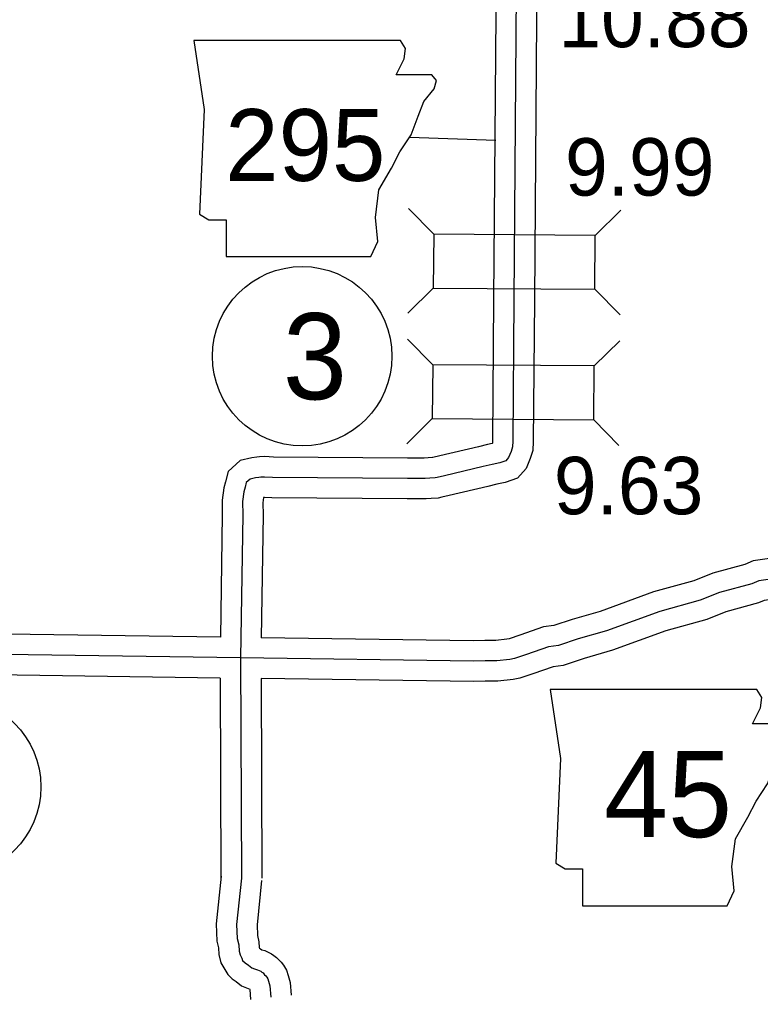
# Model space of a CAD drawing. Extents: x -83719 to 153526, y -11835 to 11446.
# Drawn here: x 8064.4 to 8246.1, y -977.8 to -738.8 of the extents above; entities that cross this region are included whole.
import ezdxf

# ---------------------------------------------------------------- set-up
doc = ezdxf.new("R2010")
doc.units = 0
for name, color, linetype in [('Level 10', 7, 'Continuous'), ('Level 11', 7, 'Continuous'), ('Level 20', 7, 'Continuous'), ('Level 21', 7, 'Continuous'), ('Level 25', 7, 'Continuous'), ('Level 27', 7, 'Continuous'), ('Level 58', 7, 'Continuous'), ('Level 59', 7, 'Continuous')]:
    doc.layers.add(name, color=color, linetype=linetype)

msp = doc.modelspace()

# ---------------------------------------------------------------- linework, layer by layer
at = {"layer": 'Level 10'}
for points in [[(8255.11, -869.97), (8244.28, -871.5), (8242.29, -872.37), (8234.43, -874.52), (8229.73, -876.41), (8219.85, -879.13), (8206.75, -883.92), (8199.89, -885.86), (8195.43, -887.34), (8192.89, -887.69), (8187.05, -889.74), (8184.46, -890.61), (8183.86, -890.74), (8181.19, -891.02), (8178.5, -891), (8175.71, -891.08), (8123.67, -890.38)], [(8256.51, -879.87), (8247.03, -881.21), (8245.62, -881.83), (8237.62, -884.01), (8232.93, -885.9), (8222.9, -888.66), (8209.83, -893.44), (8202.83, -895.43), (8197.7, -897.12), (8195.25, -897.46), (8190.3, -899.19), (8187.09, -900.27), (8185.43, -900.62), (8181.69, -901.03), (8178.59, -901), (8175.78, -901.08), (8123.62, -900.38)], [(8113.67, -890.24), (8008.58, -888.75), (8001.57, -888.67)], [(8113.62, -900.24), (8008.45, -898.75), (7998.53, -898.63)], [(8113.62, -900.24), (8113.79, -949.35)], [(8123.62, -900.38), (8123.79, -949.31)], [(8113.81, -948.82), (8112.61, -960.49), (8112.8, -964.75), (8113.17, -966.35), (8113.26, -968.01), (8113.78, -970.05), (8115.43, -972.91), (8116.57, -973.99), (8117.53, -974.64), (8118.86, -975.72), (8120.49, -976.33), (8120.79, -976.41), (8120.84, -976.61), (8121.04, -979.06)], [(8123.76, -949.84), (8122.63, -960.78), (8122.75, -963.4), (8123.1, -964.93), (8123.18, -966.33), (8123.24, -966.43), (8123.49, -966.6), (8123.82, -966.87), (8124.52, -967.05), (8126.16, -967.84), (8126.71, -968.26), (8127.39, -968.72), (8128.12, -969.52), (8128.51, -969.91), (8129.08, -970.63), (8129.89, -971.85), (8130.27, -973.18), (8130.73, -974.87), (8130.98, -977.96)]]:
    msp.add_lwpolyline(points, dxfattribs=at)
at = {"layer": 'Level 11'}
for points in [[(8181.23, -727.33), (8180.64, -807.44), (8180.36, -842), (8180.33, -842.68), (8180.31, -842.73), (8179.18, -842.98), (8176.92, -843.53), (8167.45, -845.77), (8165.73, -846.16), (8165.69, -846.17), (8164.63, -846.23), (8163.62, -846.32), (8162.04, -846.33), (8159.56, -846.3), (8126.63, -846.08), (8124.54, -845.95), (8123.26, -846), (8122.6, -846.05), (8121.35, -846.2), (8118.47, -846.87), (8115.53, -849.63), (8114.86, -852.13), (8114.48, -853.58), (8114.06, -856.65), (8114.11, -860.23), (8113.67, -890.24)], [(8191.24, -727.06), (8190.64, -807.52), (8190.36, -842.25), (8190.26, -844.44), (8189.63, -846.44), (8188.6, -848.85), (8186.54, -851.24), (8183.49, -852.27), (8181.44, -852.72), (8179.24, -853.26), (8169.72, -855.5), (8167.92, -855.92), (8167.02, -856.12), (8165.35, -856.2), (8164.09, -856.32), (8162.01, -856.33), (8159.48, -856.3), (8126.27, -856.08), (8124.42, -855.96), (8124.25, -855.97), (8124.07, -857.26), (8124.11, -860.23), (8123.67, -890.38)]]:
    msp.add_lwpolyline(points, dxfattribs=at)
at = {"layer": 'Level 20'}
for p, q in [((8165.96, -791.41), (8159.78, -785.14)), ((8205.56, -791.7), (8211.83, -785.52)), ((8165.86, -804.61), (8159.59, -810.78)), ((8205.46, -804.9), (8211.64, -811.17)), ((8165.71, -823.4), (8159.54, -817.13)), ((8205.31, -823.72), (8211.58, -817.55)), ((8165.6, -836.6), (8159.33, -842.77)), ((8205.2, -836.92), (8211.37, -843.19))]:
    msp.add_line(p, q, dxfattribs=at)
for points in [[(8205.56, -791.7), (8165.96, -791.41), (8165.86, -804.61), (8205.46, -804.9)], [(8205.31, -823.72), (8165.71, -823.4), (8165.6, -836.6), (8205.2, -836.92)]]:
    msp.add_lwpolyline(points, close=True, dxfattribs=at)
at = {"layer": 'Level 21'}
for points in [[(8107.14, -743.89), (8109.67, -760.81), (8108.55, -786.47), (8110.8, -787.88), (8115.03, -787.88), (8115.03, -796.9), (8150.56, -796.9), (8152.25, -793.23), (8151.69, -787.31), (8152.53, -780.55), (8155.63, -775.19), (8157.61, -771.24), (8160.43, -767.01), (8162.12, -762.5), (8163.53, -758.83), (8166.07, -755.73), (8166.63, -753.76), (8165.5, -752.35), (8156.76, -752.35), (8158.74, -748.4), (8159.02, -745.86), (8157.85, -743.91)], [(8194.52, -903.04), (8197.06, -919.96), (8195.93, -945.62), (8198.18, -947.03), (8202.41, -947.03), (8202.41, -956.05), (8237.94, -956.05), (8239.63, -952.38), (8239.07, -946.46), (8239.92, -939.69), (8243.02, -934.34), (8244.99, -930.39), (8247.81, -926.16), (8249.5, -921.65), (8250.91, -917.98), (8253.45, -914.88), (8254.01, -912.91), (8252.89, -911.5), (8244.15, -911.5), (8246.12, -907.55), (8246.4, -905.01), (8245.23, -903.06)]]:
    msp.add_lwpolyline(points, close=True, dxfattribs=at)
msp.add_lwpolyline([(8160, -767.65), (8181.18, -768.38)], dxfattribs=at)
at = {"layer": 'Level 27'}
for centre in [(8133.7, -821.33), (8047.62, -926.91)]:
    msp.add_circle(centre, 22, dxfattribs=at)
at = {"layer": 'Level 59'}
for points in [[(8186.28, -721.15), (8185.64, -807.48), (8185.36, -842.12), (8185.3, -843.56), (8184.93, -844.7), (8184.31, -846.17), (8183.64, -846.94), (8182.14, -847.45), (8180.31, -847.85), (8178.08, -848.4), (8168.59, -850.64), (8166.82, -851.04), (8166.35, -851.14), (8164.99, -851.22), (8163.85, -851.32), (8162.02, -851.33), (8159.52, -851.3), (8126.45, -851.08), (8124.48, -850.96), (8123.55, -850.99), (8123.08, -851.03), (8122.22, -851.13), (8120.92, -851.44), (8119.99, -852.31), (8119.69, -853.41), (8119.39, -854.55), (8119.07, -856.95), (8119.11, -860.23), (8118.6, -895.31)], [(8255.81, -874.92), (8245.65, -876.36), (8243.95, -877.1), (8236.03, -879.27), (8231.33, -881.15), (8221.37, -883.89), (8208.29, -888.68), (8201.36, -890.64), (8196.57, -892.23), (8194.07, -892.57), (8188.67, -894.46), (8185.78, -895.44), (8184.64, -895.68), (8181.44, -896.03), (8178.54, -896), (8175.74, -896.08), (8118.6, -895.31), (8008.51, -893.75), (7999.92, -893.65)], [(8118.6, -895.31), (8118.79, -949.33)], [(8118.79, -949.33), (8117.62, -960.64), (8117.77, -964.07), (8118.13, -965.64), (8118.23, -967.24), (8118.46, -968.14), (8118.92, -968.95), (8119.08, -969.48), (8119.72, -970.08), (8120.51, -970.62), (8121.38, -971.32), (8122.01, -971.56), (8122.77, -971.76), (8123.54, -972.13), (8123.8, -972.33), (8124.1, -972.53), (8124.5, -972.97), (8124.76, -973.23), (8125.03, -973.57), (8125.29, -973.97), (8125.46, -974.54), (8125.79, -975.74), (8126.01, -978.51)]]:
    msp.add_lwpolyline(points, dxfattribs=at)

# ---------------------------------------------------------------- texts
at = {"layer": 'Level 21'}
for s, height, p in [('295', 17.6, (8114.83, -778.34)), ('45', 21.12, (8207.71, -939.23))]:
    msp.add_text(s, height=height, dxfattribs=at).set_placement(p)
at = {"layer": 'Level 25'}
msp.add_text('10.88', height=14.08, dxfattribs=at).set_placement((8196.53, -745.55))
at = {"layer": 'Level 27'}
msp.add_text('3', height=21.12, dxfattribs=at).set_placement((8128.97, -831.89))
at = {"layer": 'Level 58'}
for s, p in [('9.99', (8198.16, -781.95)), ('9.63', (8195.42, -860.08))]:
    msp.add_text(s, height=14.08, dxfattribs=at).set_placement(p)

doc.saveas('drawing.dxf')
